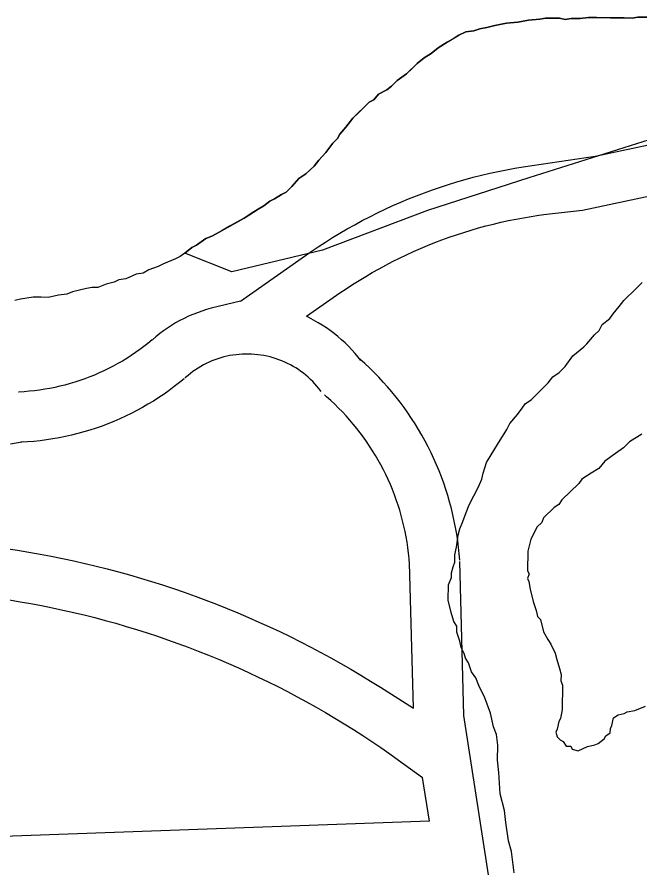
# Model space of a CAD drawing. Extents: x 3313447 to 3351316, y 703786 to 729172.
# Drawn here: x 3326922 to 3327294, y 711825 to 712333 of the extents above; entities that cross this region are included whole.
import ezdxf

# ---------------------------------------------------------------- set-up
doc = ezdxf.new("R2010")
doc.units = 0
for name, color, linetype in [('V-ROAD-CNTR', 7, 'Continuous'), ('V-SITE-VEGE', 7, 'Continuous'), ('V-TOPO-SHOR', 7, 'Continuous')]:
    doc.layers.add(name, color=color, linetype=linetype)

msp = doc.modelspace()

# ---------------------------------------------------------------- linework, layer by layer
at = {"layer": 'V-ROAD-CNTR'}
for points in [[(3327266.9, 712250.12), (3327543.17, 712308.74)], [(3327259.37, 712217.85), (3327549.39, 712279.39)], [(3327055.22, 712163.47), (3327097.51, 712193.11), (3327101.72, 712195.97), (3327105.99, 712198.75), (3327110.29, 712201.46), (3327114.64, 712204.1), (3327119.04, 712206.67), (3327123.48, 712209.17), (3327127.96, 712211.59), (3327132.47, 712213.94), (3327137.03, 712216.21), (3327141.62, 712218.4), (3327146.25, 712220.53), (3327150.91, 712222.57), (3327155.6, 712224.54), (3327160.33, 712226.43), (3327165.09, 712228.24), (3327169.87, 712229.97), (3327174.69, 712231.62), (3327179.53, 712233.2), (3327184.4, 712234.69), (3327189.29, 712236.1), (3327194.2, 712237.43), (3327199.14, 712238.68), (3327204.09, 712239.85), (3327209.06, 712240.93), (3327214.05, 712241.94), (3327219.06, 712242.86), (3327224.08, 712243.7), (3327266.9, 712250.12)], [(3327094.67, 712154.49), (3327114.53, 712168.41), (3327118.33, 712170.98), (3327122.18, 712173.49), (3327126.07, 712175.94), (3327130, 712178.33), (3327133.96, 712180.64), (3327137.97, 712182.9), (3327142.01, 712185.08), (3327146.09, 712187.2), (3327150.2, 712189.25), (3327154.34, 712191.24), (3327158.52, 712193.15), (3327162.73, 712195), (3327166.97, 712196.77), (3327171.23, 712198.48), (3327175.53, 712200.11), (3327179.85, 712201.67), (3327184.19, 712203.17), (3327188.56, 712204.59), (3327192.96, 712205.93), (3327197.37, 712207.21), (3327201.81, 712208.41), (3327206.26, 712209.54), (3327210.73, 712210.59), (3327215.22, 712211.57), (3327219.73, 712212.48), (3327224.25, 712213.31), (3327228.78, 712214.07), (3327233.32, 712214.75), (3327237.88, 712215.36), (3327259.38, 712217.86)], [(3327055.21, 712163.47), (3327037.78, 712159.25), (3327035.02, 712158.48), (3327032.27, 712157.62), (3327029.56, 712156.66), (3327026.89, 712155.62), (3327024.25, 712154.48), (3327021.65, 712153.26), (3327019.09, 712151.94), (3327016.58, 712150.55), (3327014.11, 712149.07), (3327011.7, 712147.5), (3327009.35, 712145.86), (3327007.05, 712144.14), (3327004.81, 712142.34), (3327002.69, 712140.52), (3327002.07, 712139.96)], [(3327127.12, 712128.08), (3327125.52, 712130.15), (3327123.69, 712132.36), (3327121.78, 712134.51), (3327119.79, 712136.59), (3327117.74, 712138.6), (3327115.63, 712140.55), (3327113.44, 712142.42), (3327111.2, 712144.22), (3327108.9, 712145.93), (3327106.54, 712147.58), (3327104.12, 712149.14), (3327101.66, 712150.61), (3327094.67, 712154.49)], [(3327002.6, 712140.42), (3327000.07, 712138.34), (3326997.62, 712136.44), (3326995.13, 712134.59), (3326992.6, 712132.8), (3326990.03, 712131.07), (3326987.42, 712129.4), (3326984.77, 712127.78), (3326982.08, 712126.24), (3326979.36, 712124.75), (3326976.61, 712123.33), (3326973.82, 712121.97), (3326971, 712120.68), (3326968.16, 712119.45), (3326965.28, 712118.29), (3326962.38, 712117.19), (3326959.46, 712116.17), (3326956.51, 712115.21), (3326953.54, 712114.32), (3326950.54, 712113.5), (3326947.54, 712112.75), (3326944.51, 712112.07), (3326941.47, 712111.46), (3326938.42, 712110.92), (3326935.35, 712110.45), (3326932.28, 712110.05), (3326929.2, 712109.73), (3326926.11, 712109.47), (3326922.92, 712109.28), (3326922.79, 712109.28)], [(3327103.41, 712109.7), (3327102.11, 712111.38), (3327100.92, 712112.81), (3327099.69, 712114.2), (3327098.41, 712115.55), (3327097.08, 712116.85), (3327095.71, 712118.11), (3327094.3, 712119.32), (3327092.85, 712120.48), (3327091.35, 712121.59), (3327089.83, 712122.66), (3327088.27, 712123.66), (3327086.67, 712124.62), (3327085.04, 712125.52), (3327083.39, 712126.37), (3327081.7, 712127.16), (3327079.99, 712127.89), (3327078.26, 712128.57), (3327076.51, 712129.18), (3327074.73, 712129.74), (3327072.94, 712130.23), (3327071.13, 712130.67), (3327069.3, 712131.04), (3327067.47, 712131.35), (3327065.63, 712131.6), (3327063.78, 712131.79), (3327061.92, 712131.91), (3327060.06, 712131.97), (3327058.2, 712131.97), (3327056.35, 712131.91), (3327054.49, 712131.78), (3327052.64, 712131.59), (3327050.8, 712131.34), (3327048.96, 712131.02), (3327047.14, 712130.65), (3327045.33, 712130.21), (3327043.54, 712129.71), (3327041.76, 712129.16), (3327040.01, 712128.54), (3327038.28, 712127.86), (3327036.57, 712127.12), (3327034.89, 712126.33), (3327033.23, 712125.48), (3327031.61, 712124.58), (3327030.01, 712123.62), (3327028.45, 712122.61), (3327026.92, 712121.54), (3327025.44, 712120.43), (3327023.99, 712119.26), (3327022.51, 712117.99), (3327022.12, 712117.65)], [(3327186.15, 712009.07), (3327185.84, 712012.82), (3327185.43, 712016.73), (3327184.93, 712020.63), (3327184.34, 712024.52), (3327183.67, 712028.39), (3327182.91, 712032.24), (3327182.06, 712036.08), (3327181.13, 712039.9), (3327180.12, 712043.7), (3327179.02, 712047.47), (3327177.84, 712051.22), (3327176.57, 712054.94), (3327175.23, 712058.64), (3327173.8, 712062.3), (3327172.29, 712065.93), (3327170.7, 712069.52), (3327169.03, 712073.08), (3327167.28, 712076.6), (3327165.45, 712080.08), (3327163.55, 712083.52), (3327161.57, 712086.91), (3327159.51, 712090.26), (3327157.38, 712093.57), (3327155.18, 712096.82), (3327152.91, 712100.03), (3327150.56, 712103.18), (3327148.15, 712106.29), (3327145.67, 712109.33), (3327143.12, 712112.32), (3327140.5, 712115.26), (3327137.82, 712118.13), (3327135.08, 712120.95), (3327132.28, 712123.7), (3327129.41, 712126.39), (3327126.52, 712128.99), (3327125.1, 712130.22)], [(3327021.59, 712117.19), (3327018.79, 712114.9), (3327015.79, 712112.56), (3327012.75, 712110.3), (3327009.65, 712108.11), (3327006.5, 712105.99), (3327003.3, 712103.94), (3327000.06, 712101.97), (3326996.77, 712100.07), (3326993.43, 712098.25), (3326990.06, 712096.51), (3326986.65, 712094.85), (3326983.2, 712093.26), (3326979.71, 712091.76), (3326976.19, 712090.34), (3326972.64, 712089), (3326969.06, 712087.74), (3326965.45, 712086.57), (3326961.81, 712085.48), (3326958.15, 712084.48), (3326954.46, 712083.56), (3326950.76, 712082.72), (3326947.04, 712081.98), (3326943.3, 712081.32), (3326939.55, 712080.74), (3326935.78, 712080.26), (3326932.01, 712079.86), (3326928.22, 712079.54), (3326924.53, 712079.33), (3326924.24, 712079.31)], [(3327156.25, 712006.59), (3327155.97, 712010), (3327155.63, 712013.25), (3327155.21, 712016.48), (3327154.72, 712019.71), (3327154.17, 712022.93), (3327153.54, 712026.13), (3327152.84, 712029.31), (3327152.06, 712032.48), (3327151.22, 712035.64), (3327150.31, 712038.77), (3327149.33, 712041.88), (3327148.28, 712044.97), (3327147.16, 712048.04), (3327145.97, 712051.08), (3327144.72, 712054.09), (3327143.4, 712057.07), (3327142.01, 712060.03), (3327140.56, 712062.95), (3327139.04, 712065.84), (3327137.46, 712068.69), (3327135.82, 712071.51), (3327134.11, 712074.3), (3327132.35, 712077.04), (3327130.52, 712079.74), (3327128.63, 712082.4), (3327126.68, 712085.02), (3327124.68, 712087.6), (3327122.62, 712090.13), (3327120.5, 712092.61), (3327118.33, 712095.05), (3327116.11, 712097.43), (3327113.83, 712099.77), (3327111.5, 712102.06), (3327109.12, 712104.29), (3327106.66, 712106.5), (3327105.43, 712107.57)], [(3326926, 712079.5), (3326917.96, 712078.15)], [(3326915.33, 712015.91), (3326922.11, 712014.88), (3326928.88, 712013.77), (3326935.63, 712012.58), (3326942.37, 712011.3), (3326949.09, 712009.95), (3326955.8, 712008.52), (3326962.4, 712007.02)], [(3326962.57, 712006.98), (3326969.15, 712005.41), (3326975.81, 712003.73), (3326982.43, 712001.98), (3326989.04, 712000.15), (3326995.63, 711998.24), (3327002.19, 711996.24), (3327008.73, 711994.18), (3327015.24, 711992.03), (3327021.73, 711989.8), (3327028.19, 711987.5), (3327034.62, 711985.12), (3327041.02, 711982.67), (3327047.39, 711980.13), (3327053.73, 711977.52), (3327060.04, 711974.84), (3327066.32, 711972.08), (3327072.56, 711969.24), (3327078.77, 711966.33), (3327084.95, 711963.35), (3327091.08, 711960.29), (3327097.18, 711957.16), (3327103.25, 711953.95), (3327109.27, 711950.68), (3327115.26, 711947.33), (3327121.2, 711943.91), (3327127.1, 711940.42), (3327132.96, 711936.86), (3327138.78, 711933.22), (3327158.47, 711920.6)], [(3327158.47, 711920.6), (3327156.21, 712007.44)], [(3327216.9, 711646.58), (3327207.32, 711795.51), (3327188.59, 711916.24), (3327186.2, 712008.22)], [(3326917.43, 711985.25), (3326923.84, 711984.19), (3326930.24, 711983.06), (3326936.62, 711981.86), (3326942.99, 711980.58), (3326949.35, 711979.22), (3326955.77, 711977.76)], [(3326955.6, 711977.8), (3326962.01, 711976.27), (3326968.31, 711974.69), (3326974.59, 711973.02), (3326980.85, 711971.29), (3326987.09, 711969.48), (3326993.31, 711967.59), (3326999.5, 711965.63), (3327005.68, 711963.59), (3327011.82, 711961.49), (3327017.94, 711959.3), (3327024.04, 711957.05), (3327030.1, 711954.72), (3327036.14, 711952.32), (3327042.15, 711949.85), (3327048.13, 711947.3), (3327054.08, 711944.69), (3327059.99, 711942), (3327065.88, 711939.24), (3327071.73, 711936.42), (3327077.55, 711933.52), (3327083.33, 711930.55), (3327089.07, 711927.51), (3327094.78, 711924.41), (3327100.45, 711921.24), (3327106.08, 711917.99), (3327111.67, 711914.69), (3327117.23, 711911.31), (3327122.74, 711907.87), (3327128.21, 711904.36), (3327133.64, 711900.79), (3327139.02, 711897.16), (3327144.36, 711893.45), (3327149.66, 711889.69), (3327163.97, 711879.25)], [(3327168.01, 711853.22), (3327163.97, 711879.25)], [(3327168.01, 711853.22), (3326443.53, 711827.25)]]:
    msp.add_lwpolyline(points, dxfattribs=at)
at = {"layer": 'V-SITE-VEGE'}
for points in [[(3327302.96, 712260.93), (3327227.35, 712237.15), (3327166.85, 712217.69), (3327104.2, 712193.91), (3327050.2, 712180.94), (3327022.12, 712192.23), (3327026.3, 712195.61), (3327029.06, 712196.95), (3327034.63, 712201), (3327038.09, 712202.33), (3327040.86, 712203.67), (3327057.51, 712213.08), (3327065.84, 712218.47), (3327069.31, 712220.49), (3327072.79, 712223.2), (3327075.56, 712224.54), (3327079.73, 712227.23), (3327082.5, 712228.57), (3327085.99, 712231.96), (3327090.19, 712236.72), (3327094.35, 712239.42), (3327099.23, 712244.17), (3327102.04, 712247.58), (3327106.23, 712252.33), (3327110.44, 712257.79), (3327113.23, 712260.5), (3327114.64, 712263.23), (3327118.14, 712267.32), (3327122.34, 712272.77), (3327132.11, 712282.27), (3327134.88, 712283.61), (3327137.68, 712287.01), (3327142.54, 712289.7), (3327145.32, 712291.72), (3327148.81, 712295.12), (3327154.37, 712299.17), (3327160.65, 712305.28), (3327164.82, 712308.67), (3327168.99, 712311.36), (3327173.17, 712314.75), (3327178.72, 712318.11), (3327185.66, 712322.15), (3327189.82, 712324.16), (3327194.64, 712324.78), (3327198.1, 712326.11), (3327202.24, 712326.74), (3327207.08, 712328.05), (3327213.98, 712329.33), (3327220.87, 712329.93), (3327227.08, 712331.22), (3327233.98, 712331.81), (3327237.42, 712332.45), (3327245.69, 712332.34), (3327249.11, 712331.6), (3327252.56, 712332.24), (3327258.07, 712332.17), (3327262.9, 712332.79), (3327289.05, 712332.43), (3327292.5, 712333.07), (3327306.27, 712332.89)], [(3327217.05, 711835.09), (3327215.33, 711841.45), (3327213.66, 711852.35), (3327212.86, 711859.61), (3327210.28, 711869.61), (3327209.54, 711882.31), (3327208.74, 711889.57), (3327208.86, 711898.62), (3327208.04, 711904.98), (3327206.29, 711909.53), (3327204.59, 711917.71), (3327201.09, 711926.82), (3327197.57, 711934.12), (3327195.82, 711938.67), (3327193.15, 711942.33), (3327191.41, 711947.79), (3327189.64, 711950.54), (3327188.77, 711953.27), (3327187.01, 711956.91), (3327186.15, 711960.55), (3327184.41, 711966.01), (3327184.46, 711969.63), (3327182.69, 711972.38), (3327180.95, 711977.84), (3327179.24, 711985.11), (3327179.36, 711994.17), (3327181.24, 711998.67), (3327181.27, 712001.39), (3327182.23, 712005), (3327183.17, 712007.71), (3327183.23, 712012.24), (3327184.2, 712016.75), (3327185.21, 712023.99), (3327186.17, 712027.6), (3327188.04, 712032.11), (3327189.93, 712037.51), (3327191.8, 712042.02), (3327197.38, 712052.82), (3327199.26, 712057.32), (3327200.21, 712060.93), (3327202.11, 712067.25), (3327204.89, 712071.74), (3327208.6, 712078.03), (3327214.16, 712087.02), (3327216.02, 712090.62), (3327220.63, 712095.99), (3327223.39, 712099.58), (3327225.24, 712102.27), (3327228.91, 712104.94), (3327239, 712114.77), (3327241.77, 712118.35), (3327245.43, 712121.02), (3327249.11, 712124.59), (3327253.72, 712130.88), (3327260.14, 712136.22), (3327261.98, 712138.01), (3327266.58, 712143.38), (3327269.33, 712146.07), (3327271.2, 712149.67), (3327275.77, 712153.22), (3327277.62, 712155.92), (3327281.31, 712160.4), (3327284.08, 712163.99), (3327291.43, 712171.13), (3327295.1, 712174.71)], [(3327294.76, 712084.1), (3327287.45, 712079.67), (3327283.78, 712076.1), (3327279.2, 712072.54), (3327272.8, 712068.09), (3327269.11, 712063.61), (3327264.55, 712060.96), (3327259.06, 712057.41), (3327257.21, 712054.72), (3327247.11, 712044.89), (3327245.26, 712042.19), (3327242.52, 712040.42), (3327236.09, 712034.17), (3327235.15, 712031.46), (3327232.39, 712028.78), (3327228.67, 712021.58), (3327226.76, 712014.36), (3327226.59, 712002.58), (3327227.48, 712000.76), (3327226.53, 711998.05), (3327227.41, 711996.23), (3327228.26, 711991.69), (3327229.97, 711984.41), (3327231.71, 711978.95), (3327232.56, 711975.32), (3327234.35, 711973.48), (3327236.06, 711966.21), (3327238.72, 711961.64), (3327240.49, 711958.9), (3327243.14, 711953.43), (3327243.99, 711949.79), (3327245.73, 711944.33), (3327246.59, 711940.69), (3327246.54, 711937.07), (3327247.41, 711934.34), (3327247.21, 711919.84), (3327246.23, 711914.42), (3327245.29, 711912.62)], [(3327245.29, 711912.62), (3327244.33, 711908.1), (3327243.4, 711906.31), (3327244.27, 711903.58), (3327246.05, 711901.74), (3327247.85, 711900.81), (3327249.63, 711898.07), (3327252.35, 711898.03), (3327253.23, 711896.2), (3327256.83, 711895.25), (3327262.31, 711897.89), (3327266.85, 711898.74), (3327268.68, 711899.62), (3327272.34, 711902.29), (3327273.27, 711904.08), (3327276.01, 711905.86), (3327276.05, 711908.58), (3327276.98, 711910.38), (3327277.95, 711914.89), (3327280.69, 711916.67), (3327284.33, 711917.52), (3327286.15, 711918.41), (3327290.69, 711919.25), (3327297.07, 711921.88)], [(3327218.69, 711822.38), (3327217.05, 711835.09)]]:
    msp.add_lwpolyline(points, dxfattribs=at)
at = {"layer": 'V-TOPO-SHOR'}
for points in [[(3327298.69, 712332.99), (3327292.5, 712333.07), (3327289.05, 712332.43), (3327284.23, 712332.5), (3327276.66, 712332.6), (3327272.53, 712332.66), (3327267.72, 712332.72), (3327262.9, 712332.79), (3327258.07, 712332.17), (3327252.56, 712332.24), (3327249.11, 712331.6), (3327245.68, 712332.34), (3327240.87, 712332.41), (3327237.42, 712332.45), (3327233.98, 712331.81), (3327227.08, 712331.22), (3327220.87, 712329.93), (3327213.98, 712329.33), (3327207.08, 712328.05), (3327202.24, 712326.74), (3327198.1, 712326.11), (3327194.64, 712324.78), (3327189.82, 712324.16), (3327185.66, 712322.15), (3327182.19, 712320.13), (3327178.72, 712318.11), (3327173.17, 712314.75), (3327168.99, 712311.36), (3327164.82, 712308.67), (3327160.65, 712305.28), (3327157.85, 712302.57), (3327154.37, 712299.17), (3327151.59, 712297.15), (3327148.81, 712295.12), (3327145.32, 712291.72), (3327142.54, 712289.7), (3327137.68, 712287.01), (3327134.88, 712283.61), (3327132.11, 712282.27), (3327128.62, 712278.88), (3327125.83, 712276.16), (3327122.34, 712272.77), (3327118.14, 712267.32), (3327114.64, 712263.23), (3327113.23, 712260.5), (3327110.44, 712257.79), (3327106.23, 712252.33), (3327102.04, 712247.58), (3327099.23, 712244.17), (3327094.35, 712239.42), (3327090.19, 712236.72), (3327085.99, 712231.96), (3327082.5, 712228.57), (3327079.73, 712227.23), (3327075.56, 712224.54), (3327072.79, 712223.2), (3327069.31, 712220.49), (3327065.84, 712218.47), (3327061.68, 712215.78), (3327057.51, 712213.08), (3327052.65, 712210.39), (3327049.18, 712208.38), (3327044.33, 712205.69), (3327040.86, 712203.67), (3327038.09, 712202.33), (3327034.63, 712201), (3327031.85, 712198.98), (3327029.06, 712196.95), (3327026.29, 712195.61), (3327022.12, 712192.23)], [(3327022.12, 712192.23), (3327019.34, 712190.2), (3327016.56, 712188.86), (3327011.72, 712186.86), (3327008.95, 712185.52), (3327006.17, 712184.19), (3327000.64, 712182.2), (3326997.17, 712180.18), (3326993.03, 712179.55), (3326986.8, 712176.88), (3326982.66, 712176.25), (3326979.89, 712174.91), (3326975.06, 712173.6), (3326970.21, 712171.6), (3326966.77, 712171.65), (3326963.32, 712171.01), (3326955.03, 712169.05), (3326951.57, 712167.72), (3326946.74, 712167.1), (3326940.53, 712165.81), (3326936.4, 712165.87), (3326931.58, 712165.93), (3326923.99, 712164.66), (3326920.54, 712164.02)]]:
    msp.add_lwpolyline(points, dxfattribs=at)

doc.saveas('drawing.dxf')
